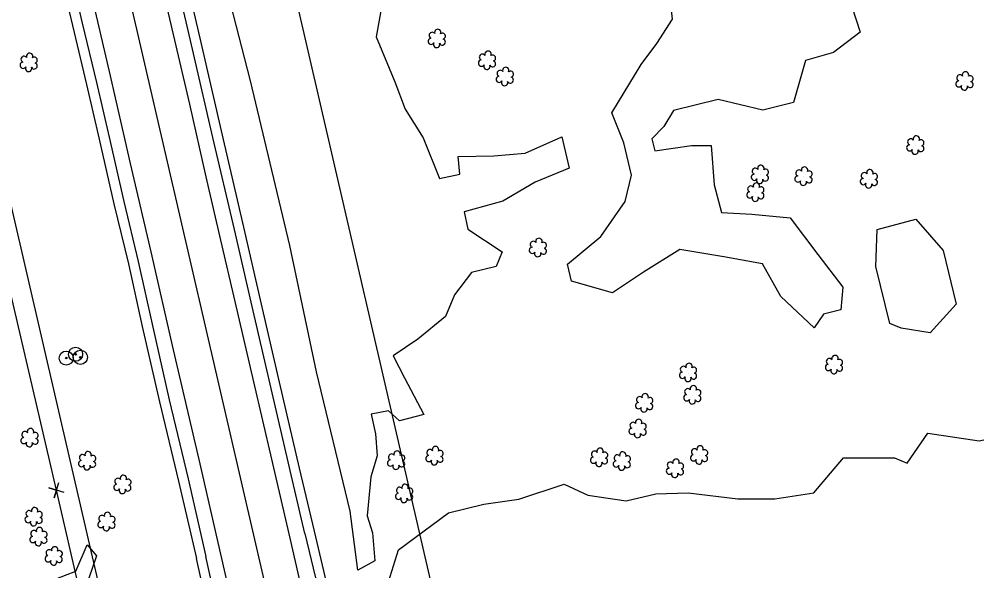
# Model space of a CAD drawing. Extents: x 3040896 to 3051146, y 687568 to 732976.
# Drawn here: x 3046502.6 to 3046798, y 710051.6 to 710221.8 of the extents above; entities that cross this region are included whole.
import ezdxf

# ---------------------------------------------------------------- set-up
doc = ezdxf.new("R2010")
doc.units = 0
for name, color, linetype in [('Exist Horizontal Alignment', 7, 'Continuous'), ('Exist Other Culture Located Object CELL', 7, 'Continuous'), ('Exist Property Corner CELL', 7, 'Continuous'), ('Exist Right of Way Easement Line', 7, 'Continuous'), ('Exist Right of Way Line', 7, 'Continuous'), ('Exist Roads EOP', 7, 'Continuous'), ('Exist Roads EOT', 7, 'Continuous'), ('Exist Utilities Telephone UG Cable', 7, 'Continuous'), ('Exist Utilities Telephone UG FO', 7, 'Continuous'), ('Exist Vegetation Hedge Row', 7, 'Continuous'), ('Exist Vegetation Shrub CELL', 7, 'Continuous')]:
    doc.layers.add(name, color=color, linetype=linetype)

msp = doc.modelspace()

# ---------------------------------------------------------------- linework, layer by layer
at = {"layer": 'Exist Horizontal Alignment'}
msp.add_line((3046766.27, 709235.61), (3045901.56, 712973.77), dxfattribs=at)
at = {"layer": 'Exist Other Culture Located Object CELL'}
for centre, radius in [((3046517.11, 710117.21), 2.18), ((3046520, 710118.39), 2.18), ((3046521.47, 710117.46), 2.18), ((3046520, 710118.39), 0.24), ((3046517.11, 710117.21), 0.24), ((3046521.47, 710117.46), 0.24)]:
    msp.add_circle(centre, radius, dxfattribs=at)
at = {"layer": 'Exist Property Corner CELL'}
msp.add_line((3046514.1, 710076.47), (3046514.1, 710076.47), dxfattribs=at)
msp.add_lwpolyline([(3046516.5, 710075.75), (3046511.71, 710077.19), (3046514.1, 710076.47), (3046513.39, 710074.07), (3046514.82, 710078.86)], dxfattribs=at)
at = {"layer": 'Exist Right of Way Easement Line'}
msp.add_lwpolyline([(3047311.08, 706704.36), (3047238.47, 707011.6), (3047165.1, 707317.98), (3047091.74, 707623), (3047017.1, 707928.7), (3046944.37, 708234.99), (3046873.34, 708542.46), (3046800.68, 708848.44), (3046725.3, 709163.99), (3046654.17, 709471.68), (3046584.31, 709774.26), (3046514.1, 710076.47), (3046443.92, 710377.63), (3046373.52, 710680.16), (3046303.59, 710980.75), (3046233.77, 711284.19), (3046162.88, 711585.07), (3046091.66, 711887.82), (3046022.74, 712188.37), (3045953.13, 712491.09)], dxfattribs=at)
at = {"layer": 'Exist Right of Way Line'}
for p, q in [((3046814.98, 709246.88), (3045950.27, 712985.04)), ((3046717.56, 709224.35), (3045852.84, 712962.5))]:
    msp.add_line(p, q, dxfattribs=at)
at = {"layer": 'Exist Roads EOP'}
for points in [[(3046590.75, 710063.11), (3046586.19, 710082.55), (3046579.98, 710109.15), (3046574.44, 710133.15), (3046569.01, 710156.91), (3046562.38, 710185.32), (3046555.79, 710213.89), (3046547.66, 710248.9), (3046541.54, 710275.83), (3046535.89, 710300.96), (3046530.3, 710324.89), (3046523.41, 710354.62), (3046517.12, 710382.56), (3046510.88, 710409.86), (3046504.44, 710437.4), (3046498.24, 710464.61), (3046491.95, 710492.04), (3046486.7, 710514.46), (3046481.61, 710537.2), (3046477.85, 710552.77), (3046473.53, 710571.76)], [(3046518.21, 710236.96), (3046522.07, 710220.51), (3046526.44, 710202.27), (3046530.33, 710185.42), (3046534.87, 710165.51), (3046539.31, 710147.02), (3046543.62, 710127.64), (3046548.91, 710104.37), (3046554.72, 710079.93)], [(3046554.72, 710079.93), (3046560.17, 710056.01)], [(3046590.75, 710063.11), (3046596.58, 710038.68), (3046602.13, 710014.62), (3046607.06, 709992.83), (3046613.6, 709964.4), (3046618.31, 709944.02), (3046623.32, 709921.44), (3046627.27, 709904.39), (3046631.69, 709885.64)], [(3046601.46, 709876.06), (3046596.55, 709896.66), (3046591, 709920.82), (3046586.13, 709942.01), (3046581.19, 709963.48), (3046576.37, 709983.58), (3046571.88, 710004.51), (3046566.19, 710029.23), (3046560.17, 710056.01)]]:
    msp.add_lwpolyline(points, dxfattribs=at)
at = {"layer": 'Exist Roads EOT'}
for points in [[(3046468.72, 710570.26), (3046473.71, 710548.1), (3046480.22, 710520.79), (3046486.1, 710495.51), (3046491.88, 710469.88), (3046497.19, 710446.63), (3046502.29, 710424.74), (3046507.95, 710400.5), (3046513.56, 710376), (3046520.19, 710347.12), (3046526.73, 710318.6), (3046532.81, 710292.36), (3046537.43, 710272.32), (3046543.11, 710247.56), (3046548.55, 710223.63), (3046555.11, 710195.55), (3046560.22, 710173.18), (3046564.7, 710153.56), (3046569.08, 710134.64), (3046574.87, 710109.93), (3046580.44, 710086.02), (3046586.06, 710061.61)], [(3046564.82, 710056.69), (3046558.1, 710085.88), (3046550.16, 710119.77), (3046543.27, 710150.02), (3046536.96, 710177.27), (3046530.42, 710205.67), (3046524.25, 710232.17), (3046517.87, 710259.84), (3046509.27, 710297.38), (3046501.6, 710331.05), (3046494.69, 710361.2), (3046487.75, 710390.98), (3046480.55, 710421.82), (3046474.29, 710448.63), (3046469.25, 710470.52), (3046463.58, 710494.86), (3046455.79, 710529.09), (3046447.35, 710565.4)], [(3046586.06, 710061.61), (3046591.32, 710038.66), (3046597.19, 710012.96), (3046601.94, 709992.4), (3046606.56, 709972.19), (3046611.75, 709950.18), (3046618.02, 709923.02), (3046623.21, 709900.43), (3046628.19, 709878.57)], [(3046678.86, 709561.15), (3046674.23, 709581.08), (3046669.41, 709601.87), (3046665.57, 709618.43), (3046660.11, 709642.22), (3046655.84, 709660.35), (3046651.02, 709681.21), (3046645.56, 709704.97), (3046640.07, 709729.14), (3046634.95, 709751.56), (3046629.09, 709777), (3046623.14, 709803.06), (3046618.28, 709824.62), (3046613.66, 709845.13), (3046608.92, 709865.71), (3046603.62, 709888.99), (3046597.88, 709913.49), (3046591.87, 709939.52), (3046584.78, 709969.9), (3046579.53, 709992.4), (3046573.4, 710019.07), (3046564.82, 710056.69)]]:
    msp.add_lwpolyline(points, dxfattribs=at)
at = {"layer": 'Exist Utilities Telephone UG Cable'}
for points in [[(3046551.8, 710079.24), (3046545.98, 710103.69), (3046540.69, 710126.98), (3046536.39, 710146.34), (3046531.95, 710164.83), (3046527.4, 710184.75), (3046523.52, 710201.58), (3046519.15, 710219.82), (3046515.29, 710236.29)], [(3046551.79, 710079.26), (3046557.25, 710055.34)], [(3046598.53, 709875.39), (3046593.63, 709895.98), (3046588.07, 709920.15), (3046583.2, 709941.34), (3046578.27, 709962.79), (3046573.45, 709982.91), (3046568.95, 710003.86), (3046563.27, 710028.57), (3046557.25, 710055.35)]]:
    msp.add_lwpolyline(points, dxfattribs=at)
at = {"layer": 'Exist Utilities Telephone UG FO'}
for points in [[(3046593.67, 710063.79), (3046589.11, 710083.24), (3046582.9, 710109.83), (3046577.37, 710133.82), (3046571.93, 710157.59), (3046565.3, 710186), (3046558.72, 710214.57), (3046550.59, 710249.58), (3046544.47, 710276.49), (3046538.81, 710301.63), (3046533.23, 710325.57), (3046526.34, 710355.29), (3046520.04, 710383.23), (3046513.8, 710410.53), (3046507.37, 710438.08), (3046501.16, 710465.28), (3046494.87, 710492.72), (3046489.62, 710515.13), (3046484.53, 710537.88), (3046480.77, 710553.46), (3046476.45, 710572.43)], [(3046634.61, 709886.33), (3046630.19, 709905.07), (3046626.24, 709922.11), (3046621.23, 709944.69), (3046616.52, 709965.08), (3046609.99, 709993.5), (3046605.05, 710015.29), (3046599.5, 710039.37), (3046593.67, 710063.8)]]:
    msp.add_lwpolyline(points, dxfattribs=at)
at = {"layer": 'Exist Vegetation Hedge Row'}
for points in [[(3046604.66, 710070.02), (3046594.33, 710113.01), (3046586.14, 710151.97), (3046573.92, 710202.8), (3046560.76, 710254.03)], [(3046615.17, 710230.11), (3046612.7, 710216.3), (3046618.48, 710202.5), (3046621.65, 710194.06), (3046627.19, 710185.13), (3046632.31, 710172.6), (3046638.55, 710174), (3046637.97, 710179.42), (3046649.07, 710179.65), (3046658.73, 710180.42), (3046670.04, 710185.52), (3046672.29, 710175.82), (3046661.73, 710171.54), (3046651.83, 710165.58), (3046639.91, 710162.39), (3046641.04, 710157.03), (3046651.61, 710149.95), (3046649.78, 710145.44), (3046642.1, 710143.59), (3046636.9, 710136.69), (3046634.07, 710130.07), (3046625.6, 710123.05), (3046617.96, 710117.89), (3046621.49, 710111.14), (3046627.42, 710099.82), (3046619.88, 710097.86), (3046616.54, 710100.93), (3046611.17, 710099.91), (3046612.51, 710093.84), (3046613.04, 710087.06), (3046611.06, 710080.58), (3046609.93, 710068.49)], [(3046758.12, 710229.9), (3046762, 710217.82), (3046753.8, 710211.46), (3046745.18, 710209.02), (3046741.49, 710196.09), (3046731.98, 710193.72), (3046718.25, 710196.96), (3046704.44, 710193.64), (3046701.45, 710188.62), (3046697.8, 710184.87), (3046698.68, 710181.21), (3046710.02, 710182.84), (3046716.03, 710182.77), (3046717, 710170.65), (3046719.24, 710162.09), (3046728.6, 710161.57), (3046740.48, 710160.51), (3046748.92, 710149.22), (3046756.72, 710139.09), (3046756.1, 710132.1), (3046750.67, 710130.75), (3046747.84, 710126.59), (3046737.54, 710136.24), (3046731.88, 710146.34), (3046720, 710148.43), (3046706.39, 710150.68), (3046695.17, 710143.73), (3046685.6, 710137.31), (3046672.99, 710140.96), (3046671.77, 710146.21), (3046682, 710154.73), (3046689.53, 710165.48), (3046691.52, 710173.61), (3046689.13, 710183.59), (3046685.43, 710192.88), (3046694.45, 710207.85), (3046699.31, 710214.32), (3046704.16, 710221.77), (3046703.12, 710231.23)], [(3046771.14, 710127.87), (3046766.89, 710145.49), (3046767.32, 710156.87), (3046779.16, 710160.03), (3046787.66, 710150.38), (3046791.64, 710133.83), (3046783.59, 710124.97), (3046774.68, 710126.41), (3046771.14, 710127.87)], [(3046619.66, 710058.04), (3046635, 710069.44), (3046645.91, 710072.09), (3046656.78, 710073.67), (3046670.67, 710078.29), (3046678.02, 710074.96), (3046689.83, 710073.2), (3046699.04, 710075.33), (3046708.95, 710075.68), (3046724.29, 710073.81), (3046735.7, 710073.81), (3046747.7, 710075.6), (3046756.93, 710086.46), (3046772.6, 710086.44), (3046776.53, 710084.82), (3046782.88, 710094.02), (3046798.73, 710091.65), (3046812.07, 710094.58), (3046824.73, 710097.81), (3046826.97, 710102.32), (3046833.65, 710105.41), (3046826.7, 710114.3), (3046829.61, 710121.34), (3046834.67, 710123.39)], [(3046609.93, 710068.49), (3046611.56, 710063.32), (3046612.27, 710054.64), (3046607.04, 710051.81), (3046604.66, 710070.02)], [(3046524.11, 710049.26), (3046522.56, 710044.12), (3046520.43, 710036.69), (3046516.6, 710030.67), (3046515.41, 710032.92), (3046513.7, 710039.95), (3046512.86, 710048.64), (3046520.07, 710051.51), (3046523.53, 710059.55), (3046526.48, 710056.15), (3046524.11, 710049.26)], [(3046615.99, 710046.53), (3046619.66, 710058.04)]]:
    msp.add_lwpolyline(points, dxfattribs=at)
at = {"layer": 'Exist Vegetation Shrub CELL'}
for p, q in [((3046631.49, 710215.66), (3046631.49, 710215.66)), ((3046505.6, 710208.27), (3046505.6, 710208.27)), ((3046646.99, 710208.92), (3046646.99, 710208.92)), ((3046652.47, 710203.93), (3046652.47, 710203.93)), ((3046794.3, 710202.54), (3046794.3, 710202.54)), ((3046779.11, 710182.77), (3046779.11, 710182.77)), ((3046731.18, 710173.71), (3046731.18, 710173.71)), ((3046744.64, 710173.16), (3046744.64, 710173.16)), ((3046764.8, 710172.36), (3046764.8, 710172.36)), ((3046729.77, 710168.24), (3046729.77, 710168.24)), ((3046662.7, 710151.15), (3046662.7, 710151.15)), ((3046754.03, 710115.02), (3046754.03, 710115.02)), ((3046709, 710112.6), (3046709, 710112.6)), ((3046695.48, 710103.23), (3046695.48, 710103.23)), ((3046710.33, 710105.68), (3046710.33, 710105.68)), ((3046693.46, 710095.29), (3046693.46, 710095.29)), ((3046505.87, 710092.47), (3046505.87, 710092.47)), ((3046523.63, 710085.36), (3046523.63, 710085.36)), ((3046618.97, 710085.52), (3046618.97, 710085.52)), ((3046630.8, 710086.92), (3046630.8, 710086.92)), ((3046681.55, 710086.4), (3046681.55, 710086.4)), ((3046712.41, 710087.14), (3046712.41, 710087.14)), ((3046688.59, 710085.25), (3046688.59, 710085.25)), ((3046704.97, 710083.02), (3046704.97, 710083.02)), ((3046534.52, 710078.04), (3046534.52, 710078.04)), ((3046621.43, 710075.27), (3046621.43, 710075.27)), ((3046507.14, 710068.07), (3046507.14, 710068.07)), ((3046529.62, 710066.58), (3046529.62, 710066.58)), ((3046508.62, 710061.93), (3046508.62, 710061.93)), ((3046513.34, 710055.99), (3046513.34, 710055.99))]:
    msp.add_line(p, q, dxfattribs=at)
for centre, radius, start, end in [((3046631.72, 710217.7), 0.99, 334.8391, 200.4717), ((3046629.69, 710214.96), 0.955, 95.1099, 327.9534), ((3046630.01, 710216.79), 0.968, 35.8908, 245.4216), ((3046633.13, 710214.73), 0.937, 204.9913, 73.4601), ((3046633.16, 710216.53), 0.929, 284.4567, 126.0861), ((3046631.36, 710213.98), 0.984, 151.2797, 21.387), ((3046504.12, 710209.4), 0.968, 35.8908, 245.4216), ((3046505.83, 710210.31), 0.99, 334.8391, 200.4717), ((3046507.28, 710209.14), 0.929, 284.4567, 126.0861), ((3046645.51, 710210.05), 0.968, 35.8908, 245.4216), ((3046647.22, 710210.96), 0.99, 334.8391, 200.4717), ((3046648.66, 710209.79), 0.929, 284.4567, 126.0861), ((3046503.8, 710207.57), 0.955, 95.1099, 327.9534), ((3046505.48, 710206.59), 0.984, 151.2797, 21.387), ((3046507.24, 710207.34), 0.937, 204.9913, 73.4601), ((3046645.19, 710208.22), 0.955, 95.1099, 327.9534), ((3046646.86, 710207.24), 0.984, 151.2797, 21.387), ((3046648.63, 710207.99), 0.937, 204.9913, 73.4601), ((3046652.7, 710205.97), 0.99, 334.8391, 200.4717), ((3046650.67, 710203.22), 0.955, 95.1099, 327.9534), ((3046650.99, 710205.05), 0.968, 35.8908, 245.4216), ((3046654.11, 710203), 0.937, 204.9913, 73.4601), ((3046654.15, 710204.8), 0.929, 284.4567, 126.0861), ((3046792.82, 710203.67), 0.968, 35.8908, 245.4216), ((3046794.53, 710204.58), 0.99, 334.8391, 200.4717), ((3046795.98, 710203.41), 0.929, 284.4567, 126.0861), ((3046652.35, 710202.24), 0.984, 151.2797, 21.387), ((3046792.5, 710201.84), 0.955, 95.1099, 327.9534), ((3046794.18, 710200.86), 0.984, 151.2797, 21.387), ((3046795.94, 710201.61), 0.937, 204.9913, 73.4601), ((3046779.34, 710184.81), 0.99, 334.8391, 200.4717), ((3046777.31, 710182.07), 0.955, 95.1099, 327.9534), ((3046777.63, 710183.9), 0.968, 35.8908, 245.4216), ((3046780.79, 710183.64), 0.929, 284.4567, 126.0861), ((3046778.98, 710181.09), 0.984, 151.2797, 21.387), ((3046780.75, 710181.84), 0.937, 204.9913, 73.4601), ((3046729.38, 710173.01), 0.955, 95.1099, 327.9534), ((3046729.7, 710174.84), 0.968, 35.8908, 245.4216), ((3046731.41, 710175.75), 0.99, 334.8391, 200.4717), ((3046732.85, 710174.58), 0.929, 284.4567, 126.0861), ((3046743.16, 710174.29), 0.968, 35.8908, 245.4216), ((3046744.87, 710175.2), 0.99, 334.8391, 200.4717), ((3046746.31, 710174.03), 0.929, 284.4567, 126.0861), ((3046763.31, 710173.48), 0.968, 35.8908, 245.4216), ((3046765.03, 710174.4), 0.99, 334.8391, 200.4717), ((3046766.47, 710173.23), 0.929, 284.4567, 126.0861), ((3046730, 710170.28), 0.99, 334.8391, 200.4717), ((3046731.05, 710172.03), 0.984, 151.2797, 21.387), ((3046732.82, 710172.78), 0.937, 204.9913, 73.4601), ((3046742.84, 710172.46), 0.955, 95.1099, 327.9534), ((3046744.51, 710171.48), 0.984, 151.2797, 21.387), ((3046746.28, 710172.23), 0.937, 204.9913, 73.4601), ((3046763, 710171.65), 0.955, 95.1099, 327.9534), ((3046764.67, 710170.67), 0.984, 151.2797, 21.387), ((3046766.43, 710171.43), 0.937, 204.9913, 73.4601), ((3046727.97, 710167.54), 0.955, 95.1099, 327.9534), ((3046728.28, 710169.37), 0.968, 35.8908, 245.4216), ((3046731.4, 710167.31), 0.937, 204.9913, 73.4601), ((3046731.44, 710169.11), 0.929, 284.4567, 126.0861), ((3046729.64, 710166.56), 0.984, 151.2797, 21.387), ((3046661.22, 710152.27), 0.968, 35.8908, 245.4216), ((3046662.93, 710153.19), 0.99, 334.8391, 200.4717), ((3046660.9, 710150.44), 0.955, 95.1099, 327.9534), ((3046664.34, 710150.22), 0.937, 204.9913, 73.4601), ((3046664.37, 710152.01), 0.929, 284.4567, 126.0861), ((3046662.57, 710149.46), 0.984, 151.2797, 21.387), ((3046754.26, 710117.07), 0.99, 334.8391, 200.4717), ((3046709.23, 710114.64), 0.99, 334.8391, 200.4717), ((3046752.23, 710114.32), 0.955, 95.1099, 327.9534), ((3046752.55, 710116.15), 0.968, 35.8908, 245.4216), ((3046755.67, 710114.1), 0.937, 204.9913, 73.4601), ((3046755.7, 710115.89), 0.929, 284.4567, 126.0861), ((3046707.2, 710111.9), 0.955, 95.1099, 327.9534), ((3046707.51, 710113.73), 0.968, 35.8908, 245.4216), ((3046710.63, 710111.67), 0.937, 204.9913, 73.4601), ((3046710.67, 710113.47), 0.929, 284.4567, 126.0861), ((3046753.9, 710113.34), 0.984, 151.2797, 21.387), ((3046708.87, 710110.92), 0.984, 151.2797, 21.387), ((3046695.71, 710105.27), 0.99, 334.8391, 200.4717), ((3046708.85, 710106.81), 0.968, 35.8908, 245.4216), ((3046710.56, 710107.72), 0.99, 334.8391, 200.4717), ((3046712, 710106.55), 0.929, 284.4567, 126.0861), ((3046693.68, 710102.52), 0.955, 95.1099, 327.9534), ((3046694, 710104.36), 0.968, 35.8908, 245.4216), ((3046697.12, 710102.3), 0.937, 204.9913, 73.4601), ((3046697.16, 710104.1), 0.929, 284.4567, 126.0861), ((3046708.53, 710104.97), 0.955, 95.1099, 327.9534), ((3046710.2, 710104), 0.984, 151.2797, 21.387), ((3046711.97, 710104.75), 0.937, 204.9913, 73.4601), ((3046695.36, 710101.54), 0.984, 151.2797, 21.387), ((3046691.98, 710096.42), 0.968, 35.8908, 245.4216), ((3046693.69, 710097.33), 0.99, 334.8391, 200.4717), ((3046695.13, 710096.16), 0.929, 284.4567, 126.0861), ((3046504.39, 710093.6), 0.968, 35.8908, 245.4216), ((3046506.1, 710094.51), 0.99, 334.8391, 200.4717), ((3046507.54, 710093.34), 0.929, 284.4567, 126.0861), ((3046691.66, 710094.59), 0.955, 95.1099, 327.9534), ((3046695.1, 710094.36), 0.937, 204.9913, 73.4601), ((3046504.07, 710091.76), 0.955, 95.1099, 327.9534), ((3046505.74, 710090.79), 0.984, 151.2797, 21.387), ((3046507.51, 710091.54), 0.937, 204.9913, 73.4601), ((3046693.33, 710093.61), 0.984, 151.2797, 21.387), ((3046523.86, 710087.4), 0.99, 334.8391, 200.4717), ((3046619.2, 710087.56), 0.99, 334.8391, 200.4717), ((3046629.32, 710088.04), 0.968, 35.8908, 245.4216), ((3046631.03, 710088.96), 0.99, 334.8391, 200.4717), ((3046632.47, 710087.78), 0.929, 284.4567, 126.0861), ((3046680.07, 710087.53), 0.968, 35.8908, 245.4216), ((3046681.78, 710088.44), 0.99, 334.8391, 200.4717), ((3046688.82, 710087.29), 0.99, 334.8391, 200.4717), ((3046710.92, 710088.27), 0.968, 35.8908, 245.4216), ((3046712.64, 710089.18), 0.99, 334.8391, 200.4717), ((3046714.08, 710088.01), 0.929, 284.4567, 126.0861), ((3046521.83, 710084.66), 0.955, 95.1099, 327.9534), ((3046522.15, 710086.49), 0.968, 35.8908, 245.4216), ((3046525.27, 710084.43), 0.937, 204.9913, 73.4601), ((3046525.31, 710086.23), 0.929, 284.4567, 126.0861), ((3046617.17, 710084.82), 0.955, 95.1099, 327.9534), ((3046617.49, 710086.65), 0.968, 35.8908, 245.4216), ((3046620.61, 710084.59), 0.937, 204.9913, 73.4601), ((3046620.64, 710086.39), 0.929, 284.4567, 126.0861), ((3046629, 710086.21), 0.955, 95.1099, 327.9534), ((3046630.67, 710085.23), 0.984, 151.2797, 21.387), ((3046632.44, 710085.99), 0.937, 204.9913, 73.4601), ((3046679.75, 710085.7), 0.955, 95.1099, 327.9534), ((3046683.19, 710085.47), 0.937, 204.9913, 73.4601), ((3046683.22, 710087.27), 0.929, 284.4567, 126.0861), ((3046686.79, 710084.55), 0.955, 95.1099, 327.9534), ((3046687.11, 710086.38), 0.968, 35.8908, 245.4216), ((3046690.26, 710086.12), 0.929, 284.4567, 126.0861), ((3046705.2, 710085.06), 0.99, 334.8391, 200.4717), ((3046710.61, 710086.44), 0.955, 95.1099, 327.9534), ((3046712.28, 710085.46), 0.984, 151.2797, 21.387), ((3046714.04, 710086.21), 0.937, 204.9913, 73.4601), ((3046523.51, 710083.68), 0.984, 151.2797, 21.387), ((3046618.84, 710083.84), 0.984, 151.2797, 21.387), ((3046681.42, 710084.72), 0.984, 151.2797, 21.387), ((3046688.46, 710083.57), 0.984, 151.2797, 21.387), ((3046690.23, 710084.32), 0.937, 204.9913, 73.4601), ((3046703.17, 710082.31), 0.955, 95.1099, 327.9534), ((3046703.49, 710084.14), 0.968, 35.8908, 245.4216), ((3046706.61, 710082.09), 0.937, 204.9913, 73.4601), ((3046706.64, 710083.89), 0.929, 284.4567, 126.0861), ((3046533.03, 710079.17), 0.968, 35.8908, 245.4216), ((3046534.74, 710080.09), 0.99, 334.8391, 200.4717), ((3046536.19, 710078.91), 0.929, 284.4567, 126.0861), ((3046704.84, 710081.33), 0.984, 151.2797, 21.387), ((3046532.72, 710077.34), 0.955, 95.1099, 327.9534), ((3046534.39, 710076.36), 0.984, 151.2797, 21.387), ((3046536.15, 710077.12), 0.937, 204.9913, 73.4601), ((3046619.95, 710076.4), 0.968, 35.8908, 245.4216), ((3046621.66, 710077.31), 0.99, 334.8391, 200.4717), ((3046623.11, 710076.14), 0.929, 284.4567, 126.0861), ((3046619.63, 710074.57), 0.955, 95.1099, 327.9534), ((3046621.31, 710073.59), 0.984, 151.2797, 21.387), ((3046623.07, 710074.34), 0.937, 204.9913, 73.4601), ((3046507.37, 710070.11), 0.99, 334.8391, 200.4717), ((3046505.34, 710067.37), 0.955, 95.1099, 327.9534), ((3046505.66, 710069.2), 0.968, 35.8908, 245.4216), ((3046508.78, 710067.14), 0.937, 204.9913, 73.4601), ((3046508.81, 710068.94), 0.929, 284.4567, 126.0861), ((3046528.13, 710067.71), 0.968, 35.8908, 245.4216), ((3046529.84, 710068.63), 0.99, 334.8391, 200.4717), ((3046531.29, 710067.45), 0.929, 284.4567, 126.0861), ((3046507.01, 710066.39), 0.984, 151.2797, 21.387), ((3046508.85, 710063.97), 0.99, 334.8391, 200.4717), ((3046527.81, 710065.88), 0.955, 95.1099, 327.9534), ((3046529.49, 710064.9), 0.984, 151.2797, 21.387), ((3046531.25, 710065.66), 0.937, 204.9913, 73.4601), ((3046506.82, 710061.23), 0.955, 95.1099, 327.9534), ((3046507.13, 710063.06), 0.968, 35.8908, 245.4216), ((3046510.25, 710061), 0.937, 204.9913, 73.4601), ((3046510.29, 710062.8), 0.929, 284.4567, 126.0861), ((3046508.49, 710060.25), 0.984, 151.2797, 21.387), ((3046513.56, 710058.03), 0.99, 334.8391, 200.4717), ((3046511.53, 710055.28), 0.955, 95.1099, 327.9534), ((3046511.85, 710057.12), 0.968, 35.8908, 245.4216), ((3046514.97, 710055.06), 0.937, 204.9913, 73.4601), ((3046515.01, 710056.86), 0.929, 284.4567, 126.0861), ((3046513.21, 710054.31), 0.984, 151.2797, 21.387)]:
    msp.add_arc(centre, radius, start, end, dxfattribs=at)

doc.saveas('drawing.dxf')
